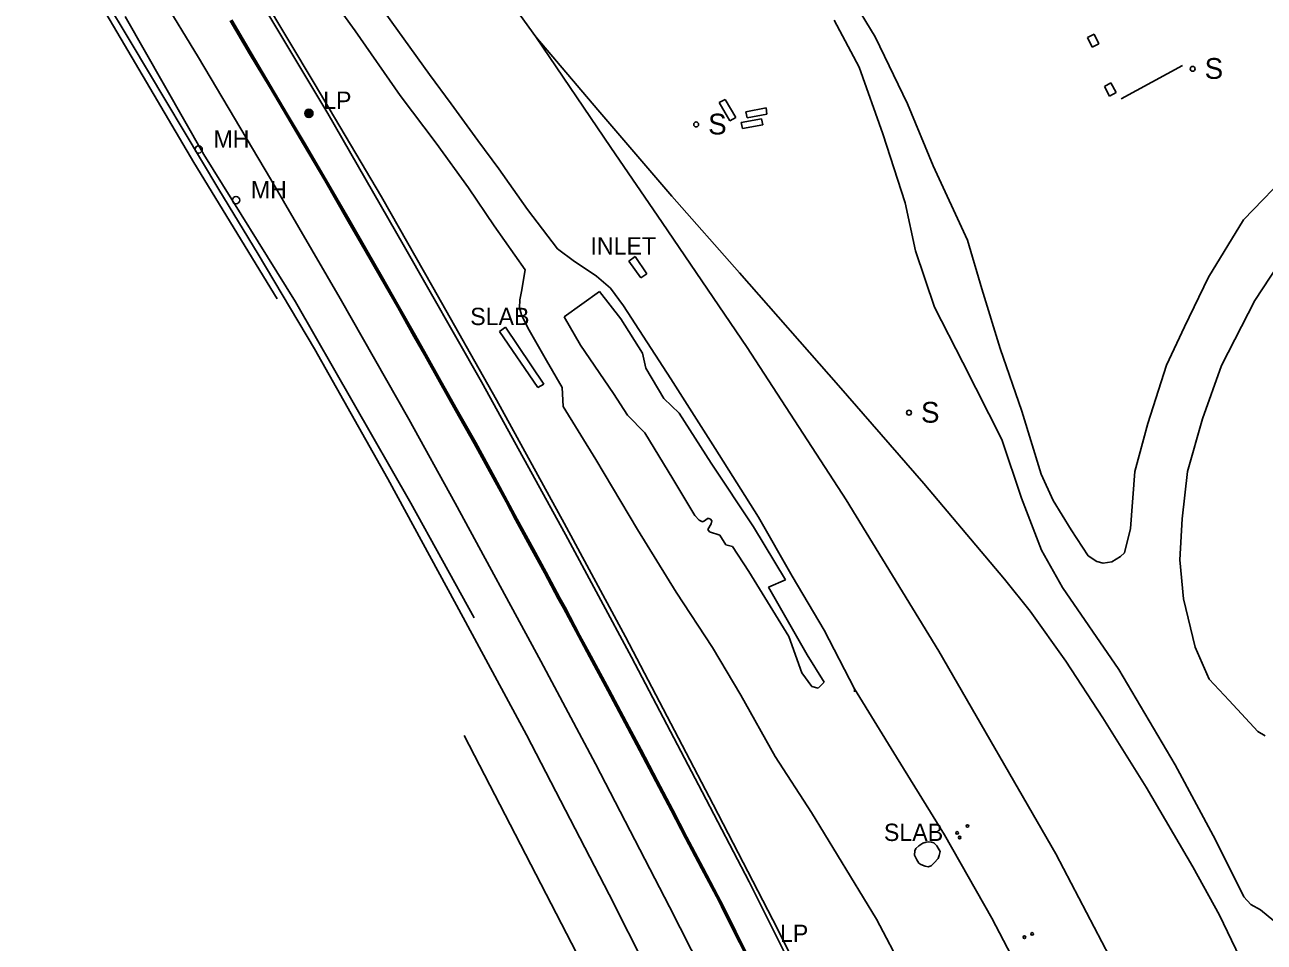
# Model space of a CAD drawing. Extents: x 368532 to 392481, y 10654822 to 10676899.
# Drawn here: x 370857.7 to 371215.5, y 10673855.7 to 10674120.6 of the extents above; entities that cross this region are included whole.
import ezdxf

# ---------------------------------------------------------------- set-up
doc = ezdxf.new("R2010")
doc.units = 0
for name, color, linetype in [('p_drainage inlet', 7, 'Continuous'), ('p_dtm sidewalk', 7, 'Continuous'), ('p_dtm slab', 7, 'Continuous'), ('p_railroad rr control', 7, 'Continuous'), ('p_road - paved curb', 7, 'Continuous'), ('p_road conc barrier', 7, 'Continuous'), ('p_road dirt road', 7, 'Continuous'), ('p_road paint stripe', 7, 'Continuous'), ('p_structure sign', 7, 'Continuous'), ('p_structure unidentified', 7, 'Continuous'), ('p_utility general pole', 7, 'Continuous'), ('p_utility manhole', 7, 'Continuous')]:
    doc.layers.add(name, color=color, linetype=linetype)

msp = doc.modelspace()

# ---------------------------------------------------------------- linework, layer by layer
at = {"layer": 'p_drainage inlet'}
for p, q in [((371032.09, 10674052.36), (371033.89, 10674053.64)), ((371035.53, 10674047.52), (371032.09, 10674052.36)), ((371033.89, 10674053.64), (371037.29, 10674048.72)), ((371037.29, 10674048.72), (371035.53, 10674047.52))]:
    msp.add_line(p, q, dxfattribs=at)
at = {"layer": 'p_dtm sidewalk'}
for p, q in [((370945.2, 10674095.01), (370927.33, 10674124.84)), ((370966.99, 10674057.11), (370945.2, 10674095.01)), ((370989.55, 10674017.53), (370966.99, 10674057.11)), ((371013.82, 10673973.41), (370989.55, 10674017.53)), ((371032.88, 10673938.04), (371013.82, 10673973.41)), ((371053.26, 10673899.14), (371032.88, 10673938.04)), ((371066.83, 10673873.16), (371053.26, 10673899.14)), ((371085.43, 10673835.88), (371066.83, 10673873.16))]:
    msp.add_line(p, q, dxfattribs=at)
at = {"layer": 'p_dtm slab'}
for p, q in [((370996.45, 10674033.27), (370994.8, 10674032.06)), ((370994.8, 10674032.06), (371005.86, 10674015.85)), ((371007.57, 10674016.87), (370996.45, 10674033.27)), ((371005.86, 10674015.85), (371007.57, 10674016.87)), ((371114.98, 10673882.78), (371115.85, 10673883.51)), ((371115.85, 10673883.51), (371117.02, 10673884.27)), ((371117.02, 10673884.27), (371117.96, 10673884.54)), ((371117.96, 10673884.54), (371118.69, 10673884.69)), ((371118.69, 10673884.69), (371119.47, 10673884.61)), ((371119.47, 10673884.61), (371120.18, 10673884.34)), ((371120.18, 10673884.34), (371121.03, 10673883.5)), ((371121.03, 10673883.5), (371121.43, 10673882.83)), ((371114.61, 10673880.82), (371114.69, 10673882.1)), ((371115.21, 10673879.52), (371114.61, 10673880.82)), ((371114.69, 10673882.1), (371114.98, 10673882.78)), ((371121.38, 10673879.9), (371120.28, 10673878.58)), ((371121.74, 10673880.75), (371121.38, 10673879.9)), ((371121.43, 10673882.83), (371121.98, 10673881.88)), ((371121.98, 10673881.88), (371121.74, 10673880.75)), ((371115.82, 10673878.55), (371115.21, 10673879.52)), ((371116.36, 10673878.13), (371115.82, 10673878.55)), ((371117.69, 10673877.61), (371116.36, 10673878.13)), ((371118.56, 10673877.44), (371117.69, 10673877.61)), ((371119.36, 10673877.73), (371118.56, 10673877.44)), ((371120.28, 10673878.58), (371119.36, 10673877.73))]:
    msp.add_line(p, q, dxfattribs=at)
at = {"layer": 'p_railroad rr control'}
for points in [[(371121.64, 10673939.77), (371094.86, 10673983.41), (371066.28, 10674027.4), (371041.68, 10674063.49), (371026.94, 10674085.12), (371005.22, 10674117.09), (370994.49, 10674132.1), (370964.03, 10674174.34), (370939.37, 10674209.22), (370917.74, 10674239.94), (370885.32, 10674286.37), (370857.7, 10674325.96)], [(371005.22, 10674117.09), (371023.14, 10674096.03), (371044.48, 10674071.07), (371064.05, 10674048.98), (371092.64, 10674016.46), (371117.3, 10673988.15), (371140.55, 10673960.54)], [(371246.16, 10673746.35), (371230.61, 10673793.15), (371219.17, 10673825.83), (371210.77, 10673846.5), (371202.64, 10673863.48), (371194.91, 10673877.5), (371181.49, 10673900.43), (371168.92, 10673920.49), (371158.22, 10673936.88), (371147.97, 10673951.26), (371140.55, 10673960.54)], [(371121.64, 10673939.77), (371155.42, 10673881.24), (371186.36, 10673821.96), (371211.08, 10673770.49), (371229.15, 10673730.13)]]:
    msp.add_lwpolyline(points, dxfattribs=at)
at = {"layer": 'p_road - paved curb'}
for p, q in [((370883.34, 10674120.16), (370861.3, 10674157.46)), ((370906.5, 10674080.81), (370883.34, 10674120.16)), ((370886.7, 10674122.96), (370909.43, 10674083.18)), ((370922.75, 10674112.3), (370917.14, 10674121.84)), ((370923.05, 10674112.48), (370917.44, 10674122.01)), ((370928.78, 10674102.91), (370923.05, 10674112.48)), ((370928.48, 10674102.73), (370922.75, 10674112.3)), ((370933.49, 10674094.24), (370928.48, 10674102.73)), ((370933.79, 10674094.41), (370928.78, 10674102.91)), ((370938.34, 10674086.08), (370933.49, 10674094.24)), ((370938.64, 10674086.25), (370933.79, 10674094.41)), ((370944.44, 10674075.69), (370938.34, 10674086.08)), ((370944.74, 10674075.86), (370938.64, 10674086.25)), ((370930.52, 10674041.49), (370906.5, 10674080.81)), ((370909.43, 10674083.18), (370935.86, 10674040.58)), ((370951.24, 10674063.91), (370944.44, 10674075.69)), ((370951.54, 10674064.09), (370944.74, 10674075.86)), ((370956.12, 10674055.37), (370951.24, 10674063.91)), ((370956.42, 10674055.55), (370951.54, 10674064.09)), ((370960.56, 10674047.68), (370956.12, 10674055.37)), ((370960.86, 10674047.86), (370956.42, 10674055.55)), ((370965.51, 10674039.01), (370960.56, 10674047.68)), ((370965.82, 10674039.19), (370960.86, 10674047.86)), ((371013.38, 10674036.23), (371023.61, 10674043.61)), ((371023.61, 10674043.61), (371029.8, 10674035.65)), ((370935.86, 10674040.58), (370969.18, 10673982.42)), ((370970.17, 10674030.69), (370965.51, 10674039.01)), ((370970.48, 10674030.87), (370965.82, 10674039.19)), ((371018.1, 10674028.13), (371013.38, 10674036.23)), ((371029.8, 10674035.65), (371036, 10674025.76)), ((370973.3, 10674025.17), (370970.17, 10674030.69)), ((370973.61, 10674025.35), (370970.48, 10674030.87)), ((371027.69, 10674014.17), (371018.1, 10674028.13)), ((370977.55, 10674017.58), (370973.3, 10674025.17)), ((370977.86, 10674017.75), (370973.61, 10674025.35)), ((371036, 10674025.76), (371036.99, 10674021.45)), ((371036.99, 10674021.45), (371042.2, 10674012.73)), ((370982.21, 10674009.26), (370977.55, 10674017.58)), ((370982.52, 10674009.44), (370977.86, 10674017.75)), ((371031.7, 10674007.9), (371027.69, 10674014.17)), ((371042.2, 10674012.73), (371046.66, 10674008.42)), ((370987.6, 10673999.77), (370982.21, 10674009.26)), ((370987.91, 10673999.94), (370982.52, 10674009.44)), ((371036.7, 10674002.77), (371031.7, 10674007.9)), ((371046.66, 10674008.42), (371055.89, 10673993.97)), ((371044.79, 10673989.48), (371036.7, 10674002.77)), ((370993.06, 10673989.73), (370987.6, 10673999.77)), ((370993.37, 10673989.9), (370987.91, 10673999.94)), ((371055.89, 10673993.97), (371068.07, 10673975.63)), ((370996.8, 10673982.87), (370993.06, 10673989.73)), ((370997.11, 10673983.04), (370993.37, 10673989.9)), ((371051.17, 10673978.92), (371044.79, 10673989.48)), ((370969.18, 10673982.42), (370987.48, 10673949.35)), ((370999.55, 10673977.72), (370996.8, 10673982.87)), ((370999.86, 10673977.89), (370997.11, 10673983.04)), ((371004.24, 10673969.06), (370999.55, 10673977.72)), ((371004.55, 10673969.23), (370999.86, 10673977.89)), ((371052.44, 10673977.6), (371051.17, 10673978.92)), ((371053.35, 10673977.09), (371052.44, 10673977.6)), ((371053.97, 10673977.33), (371053.35, 10673977.09)), ((371054.34, 10673977.69), (371053.97, 10673977.33)), ((371054.99, 10673978.11), (371054.34, 10673977.69)), ((371054.9, 10673974.88), (371055.84, 10673976.46)), ((371055.7, 10673977.85), (371054.99, 10673978.11)), ((371056.05, 10673977.32), (371055.7, 10673977.85)), ((371055.84, 10673976.46), (371056.05, 10673977.32)), ((371055.42, 10673974.14), (371054.9, 10673974.88)), ((371058.38, 10673973.22), (371055.42, 10673974.14)), ((371060.11, 10673970.44), (371058.38, 10673973.22)), ((371068.07, 10673975.63), (371077.35, 10673960.29)), ((371008.21, 10673962.56), (371004.55, 10673969.23)), ((371062.06, 10673969.98), (371060.11, 10673970.44)), ((371066.77, 10673962.7), (371062.06, 10673969.98)), ((371007.9, 10673962.39), (371004.24, 10673969.06)), ((371011.85, 10673954.95), (371007.9, 10673962.39)), ((371012.16, 10673955.12), (371008.21, 10673962.56)), ((371078.33, 10673943.98), (371066.77, 10673962.7)), ((371077.35, 10673960.29), (371072.43, 10673958.19)), ((371013.41, 10673952.24), (371011.85, 10673954.95)), ((371013.72, 10673952.41), (371012.16, 10673955.12)), ((371072.43, 10673958.19), (371083.63, 10673938.64)), ((371017.68, 10673944.11), (371013.41, 10673952.24)), ((371017.99, 10673944.27), (371013.72, 10673952.41)), ((371021.21, 10673938.3), (371017.99, 10673944.27)), ((371020.9, 10673938.13), (371017.68, 10673944.11)), ((371082.02, 10673933.45), (371078.33, 10673943.98)), ((371026.17, 10673928.34), (371020.9, 10673938.13)), ((371026.48, 10673928.51), (371021.21, 10673938.3)), ((371083.63, 10673938.64), (371088.45, 10673930.73)), ((371084.93, 10673929.48), (371082.02, 10673933.45)), ((371088.45, 10673930.73), (371086.8, 10673929.08)), ((371031.85, 10673917.65), (371026.17, 10673928.34)), ((371032.16, 10673917.81), (371026.48, 10673928.51)), ((371086.8, 10673929.08), (371084.93, 10673929.48)), ((371035.31, 10673911.14), (371031.85, 10673917.65)), ((371035.62, 10673911.3), (371032.16, 10673917.81)), ((371040.07, 10673902.15), (371035.31, 10673911.14)), ((371040.38, 10673902.31), (371035.62, 10673911.3)), ((371044.48, 10673893.8), (371040.07, 10673902.15)), ((371044.79, 10673893.96), (371040.38, 10673902.31)), ((371048.58, 10673885.82), (371044.48, 10673893.8)), ((371048.89, 10673885.98), (371044.79, 10673893.96)), ((371053.24, 10673877.01), (371048.58, 10673885.82)), ((371053.55, 10673877.17), (371048.89, 10673885.98)), ((371057.53, 10673868.94), (371053.24, 10673877.01)), ((371057.84, 10673869.1), (371053.55, 10673877.17)), ((371059.3, 10673866.22), (371057.84, 10673869.1)), ((371058.98, 10673866.07), (371057.53, 10673868.94)), ((371062.66, 10673858.67), (371058.98, 10673866.07)), ((371062.98, 10673858.82), (371059.3, 10673866.22)), ((371065.78, 10673852.48), (371062.66, 10673858.67)), ((371066.1, 10673852.63), (371062.98, 10673858.82))]:
    msp.add_line(p, q, dxfattribs=at)
for points in [[(370933.36, 10674094.16), (370928.35, 10674102.65), (370922.62, 10674112.22), (370917.01, 10674121.76)], [(371065.65, 10673852.41), (371062.53, 10673858.6), (371058.85, 10673866), (371057.4, 10673868.87), (371053.11, 10673876.94), (371048.45, 10673885.75), (371044.35, 10673893.73), (371039.94, 10673902.08), (371035.18, 10673911.07), (371031.72, 10673917.58), (371026.04, 10673928.27), (371020.77, 10673938.06), (371017.55, 10673944.04), (371013.28, 10673952.17), (371011.72, 10673954.88), (371007.77, 10673962.32), (371004.11, 10673968.99), (370999.42, 10673977.65), (370996.67, 10673982.8), (370992.93, 10673989.66), (370987.47, 10673999.7), (370982.08, 10674009.19), (370977.42, 10674017.51), (370973.17, 10674025.1), (370970.04, 10674030.62), (370965.38, 10674038.94), (370960.43, 10674047.61), (370955.99, 10674055.3), (370951.11, 10674063.84), (370944.31, 10674075.61), (370938.21, 10674086), (370933.36, 10674094.16)]]:
    msp.add_lwpolyline(points, dxfattribs=at)
at = {"layer": 'p_road conc barrier'}
for p, q in [((370888.45, 10674115.35), (370863.03, 10674157.7)), ((370918.76, 10674141.26), (370941.29, 10674103.71)), ((371164.55, 10674116.89), (371166.48, 10674117.85)), ((371165.89, 10674114.16), (371164.55, 10674116.89)), ((371166.48, 10674117.85), (371167.83, 10674115.11)), ((370913.74, 10674073.01), (370888.45, 10674115.35)), ((371167.83, 10674115.11), (371165.89, 10674114.16)), ((371174.25, 10674099.24), (371191.93, 10674108.82)), ((370941.29, 10674103.71), (370960.68, 10674070.93)), ((371169.38, 10674102.75), (371171.3, 10674103.79)), ((371170.89, 10674099.98), (371169.38, 10674102.75)), ((371171.3, 10674103.79), (371172.81, 10674101.02)), ((371058.17, 10674098.11), (371059.9, 10674099.01)), ((371061.26, 10674092.84), (371058.17, 10674098.11)), ((371059.9, 10674099.01), (371063, 10674093.86)), ((371172.81, 10674101.02), (371170.89, 10674099.98)), ((371065.88, 10674095.44), (371071.7, 10674096.63)), ((371066.22, 10674093.72), (371065.88, 10674095.44)), ((371071.98, 10674094.75), (371066.22, 10674093.72)), ((371071.7, 10674096.63), (371071.98, 10674094.75)), ((371063, 10674093.86), (371061.26, 10674092.84)), ((371064.52, 10674092.37), (371070.4, 10674093.48)), ((371064.92, 10674090.66), (371064.52, 10674092.37)), ((371070.83, 10674091.69), (371064.92, 10674090.66)), ((371070.4, 10674093.48), (371070.83, 10674091.69)), ((370925.08, 10674054.33), (370913.74, 10674073.01)), ((370960.68, 10674070.93), (370975.55, 10674044.84)), ((370941.35, 10674027.05), (370925.08, 10674054.33)), ((370975.55, 10674044.84), (370993.87, 10674012.33)), ((370962.51, 10673989.51), (370941.35, 10674027.05)), ((370993.87, 10674012.33), (371013.4, 10673976.7)), ((370982.37, 10673953.05), (370962.51, 10673989.51)), ((371013.4, 10673976.7), (371031.18, 10673943.91)), ((371002.57, 10673915.57), (370982.37, 10673953.05)), ((371031.18, 10673943.91), (371047.54, 10673912.63)), ((371026.43, 10673869.44), (371002.57, 10673915.57)), ((371047.54, 10673912.63), (371056.4, 10673895.5)), ((371056.4, 10673895.5), (371075.16, 10673859.35)), ((371047.53, 10673827.58), (371026.43, 10673869.44)), ((371075.16, 10673859.35), (371096.26, 10673816.75))]:
    msp.add_line(p, q, dxfattribs=at)
at = {"layer": 'p_road dirt road'}
for p, q in [((370953.08, 10674118.89), (370938.24, 10674139.44)), ((371093.15, 10674133.7), (371103.23, 10674117.09)), ((370974.55, 10674106.2), (370959.77, 10674126.85)), ((371098.59, 10674108.34), (371091.4, 10674121.89)), ((370966.11, 10674100.21), (370953.08, 10674118.89)), ((371103.23, 10674117.09), (371112.57, 10674097.8)), ((370980.77, 10674097.73), (370974.55, 10674106.2)), ((371105.44, 10674089.07), (371098.59, 10674108.34)), ((370976.51, 10674086.37), (370966.11, 10674100.21)), ((370988.48, 10674087.21), (370980.77, 10674097.73)), ((371112.57, 10674097.8), (371119.98, 10674079.86)), ((371105.44, 10674089.07), (371111.86, 10674069.19)), ((371209.58, 10674064.31), (371231.81, 10674087.33)), ((370985.77, 10674073.5), (370976.51, 10674086.37)), ((370994.53, 10674079), (370988.48, 10674087.21)), ((371002.82, 10674067.27), (370994.53, 10674079)), ((371119.98, 10674079.86), (371129.85, 10674058.44)), ((370993.21, 10674062.52), (370985.77, 10674073.5)), ((371011.52, 10674055.89), (371002.82, 10674067.27)), ((371111.86, 10674069.19), (371114.89, 10674055.29)), ((371002.16, 10674049.79), (370993.21, 10674062.52)), ((371199.48, 10674047.71), (371209.58, 10674064.31)), ((371225.41, 10674060.22), (371212.82, 10674040.94)), ((371016.41, 10674052.21), (371011.52, 10674055.89)), ((371114.89, 10674055.29), (371120.35, 10674039.07)), ((371134.03, 10674044.33), (371129.85, 10674058.44)), ((371019.23, 10674050.4), (371016.41, 10674052.21)), ((371001.1, 10674043.61), (371002.16, 10674049.79)), ((371022.78, 10674048.01), (371019.23, 10674050.4)), ((371026.84, 10674044.56), (371022.78, 10674048.01)), ((371030.53, 10674039.42), (371026.84, 10674044.56)), ((371192.51, 10674033.33), (371199.48, 10674047.71)), ((371000.55, 10674038.88), (371000.63, 10674041.17)), ((371000.63, 10674041.17), (371001.1, 10674043.61)), ((371139.31, 10674027.16), (371134.03, 10674044.33)), ((371212.82, 10674040.94), (371203.22, 10674022.23)), ((371001.13, 10674036.83), (371000.55, 10674038.88)), ((371044.27, 10674018.4), (371030.53, 10674039.42)), ((371120.35, 10674039.07), (371128.51, 10674023.11)), ((371002.9, 10674033.06), (371001.13, 10674036.83)), ((371008.28, 10674023.64), (371002.9, 10674033.06)), ((371187.33, 10674022.28), (371192.51, 10674033.33)), ((371145.57, 10674009.05), (371139.31, 10674027.16)), ((371012.82, 10674015.9), (371008.28, 10674023.64)), ((371128.51, 10674023.11), (371139.74, 10674000.82)), ((371181.95, 10674005.5), (371187.33, 10674022.28)), ((371203.22, 10674022.23), (371197.72, 10674006.81)), ((371013.14, 10674010.38), (371012.82, 10674015.9)), ((371057.05, 10673998.26), (371044.27, 10674018.4)), ((371022.6, 10673995.08), (371013.14, 10674010.38)), ((371151.1, 10673990.86), (371145.57, 10674009.05)), ((371178.14, 10673991.64), (371181.95, 10674005.5)), ((371197.72, 10674006.81), (371193.35, 10673991.63)), ((371069.52, 10673978.45), (371057.05, 10673998.26)), ((371139.74, 10674000.82), (371145.5, 10673983.87)), ((371034.57, 10673974.85), (371022.6, 10673995.08)), ((371154.62, 10673983.24), (371151.1, 10673990.86)), ((371176.89, 10673975.1), (371178.14, 10673991.64)), ((371193.35, 10673991.63), (371191.82, 10673977.92)), ((371145.5, 10673983.87), (371151.2, 10673968.9)), ((371159.85, 10673974.8), (371154.62, 10673983.24)), ((371079.26, 10673961.37), (371069.52, 10673978.45)), ((371191.82, 10673977.92), (371191.21, 10673966.14)), ((371045.73, 10673956.73), (371034.57, 10673974.85)), ((371164.68, 10673967.26), (371159.85, 10673974.8)), ((371175.22, 10673968.13), (371176.89, 10673975.1)), ((371151.2, 10673968.9), (371157.26, 10673958.15)), ((371164.68, 10673967.26), (371167.25, 10673965.61)), ((371171.58, 10673965.51), (371174.08, 10673967.06)), ((371174.08, 10673967.06), (371175.22, 10673968.13)), ((371191.21, 10673966.14), (371192.23, 10673954.87)), ((371167.25, 10673965.61), (371169.05, 10673965.14)), ((371169.05, 10673965.14), (371171.58, 10673965.51)), ((371088.49, 10673945.77), (371079.26, 10673961.37)), ((371056.27, 10673940.77), (371045.73, 10673956.73)), ((371157.26, 10673958.15), (371173.55, 10673934.43)), ((371192.23, 10673954.87), (371195.61, 10673940.87)), ((371097.28, 10673928.81), (371088.49, 10673945.77)), ((371064.43, 10673926.99), (371056.27, 10673940.77)), ((371195.61, 10673940.87), (371199.65, 10673931.68)), ((371173.55, 10673934.43), (371189.84, 10673906.91)), ((371199.65, 10673931.68), (371205.39, 10673925.44)), ((371074.38, 10673909.35), (371064.43, 10673926.99)), ((371097.29, 10673928.03), (371097.28, 10673928.81)), ((371097.28, 10673928.81), (371109.34, 10673909.14)), ((371205.39, 10673925.44), (371213.72, 10673916.56)), ((371213.72, 10673916.56), (371215.85, 10673915.3)), ((371084.86, 10673893.12), (371074.38, 10673909.35)), ((371109.34, 10673909.14), (371123.22, 10673886.74)), ((371189.84, 10673906.91), (371201.43, 10673885.29)), ((371103.6, 10673862.36), (371084.86, 10673893.12)), ((371123.22, 10673886.74), (371136.88, 10673862.63)), ((371201.43, 10673885.29), (371209.68, 10673868.79)), ((371209.68, 10673868.79), (371211.71, 10673866.61)), ((371211.71, 10673866.61), (371214.45, 10673865.08)), ((371119.21, 10673832.86), (371103.6, 10673862.36)), ((371136.88, 10673862.63), (371151.33, 10673835.23)), ((371214.45, 10673865.08), (371222.19, 10673858.66))]:
    msp.add_line(p, q, dxfattribs=at)
at = {"layer": 'p_road paint stripe'}
for p, q in [((370887.49, 10674144.6), (370907.81, 10674111.18)), ((370907.81, 10674111.18), (370928.69, 10674076.15)), ((370928.69, 10674076.15), (370948.75, 10674041.6)), ((370948.75, 10674041.6), (370968.58, 10674006.74)), ((370968.58, 10674006.74), (370981.93, 10673982.46)), ((370981.93, 10673982.46), (371006.67, 10673936.81)), ((371006.67, 10673936.81), (371022.51, 10673907.16)), ((370984.51, 10673915.41), (371018.56, 10673849.63)), ((371022.51, 10673907.16), (371043.86, 10673865.92)), ((371043.86, 10673865.92), (371061.78, 10673830.7))]:
    msp.add_line(p, q, dxfattribs=at)
at = {"layer": 'p_structure sign'}
for centre in [(371194.87, 10674107.88), (371051.53, 10674091.82), (371112.98, 10674008.6)]:
    msp.add_circle(centre, 0.713, dxfattribs=at)
at = {"layer": 'p_structure unidentified'}
for centre in [(371126.91, 10673887.24), (371129.85, 10673889.24), (371127.61, 10673885.95), (371148.55, 10673858.08), (371146.3, 10673857.13)]:
    msp.add_circle(centre, 0.375, dxfattribs=at)
at = {"layer": 'p_utility general pole'}
for radius in [1.19, 0.901, 0.608, 0.337, 0.12]:
    msp.add_circle((370939.72, 10674095.01), radius, dxfattribs=at)
at = {"layer": 'p_utility manhole'}
for centre in [(370907.91, 10674084.61), (370918.7, 10674069.97)]:
    msp.add_circle(centre, 1.05, dxfattribs=at)

# ---------------------------------------------------------------- texts
at = {"layer": 'p_drainage inlet'}
msp.add_text(' INLET', height=5, dxfattribs=at).set_placement((371019.16, 10674054.26))
at = {"layer": 'p_dtm slab'}
for p in [(370984.45, 10674033.88), (371103.89, 10673884.92)]:
    msp.add_text(' SLAB', height=5, dxfattribs=at).set_placement(p)
at = {"layer": 'p_structure sign'}
for p in [(371198.33, 10674104.98), (371054.99, 10674088.92), (371116.44, 10674005.7)]:
    msp.add_text('S', height=6, dxfattribs=at).set_placement(p)
at = {"layer": 'p_utility general pole'}
for p in [(370943.84, 10674096.3), (371075.73, 10673855.74)]:
    msp.add_text('LP', height=5, dxfattribs=at).set_placement(p)
at = {"layer": 'p_utility manhole'}
for p in [(370912.18, 10674085.08), (370922.97, 10674070.44)]:
    msp.add_text('MH', height=5, dxfattribs=at).set_placement(p)

doc.saveas('drawing.dxf')
